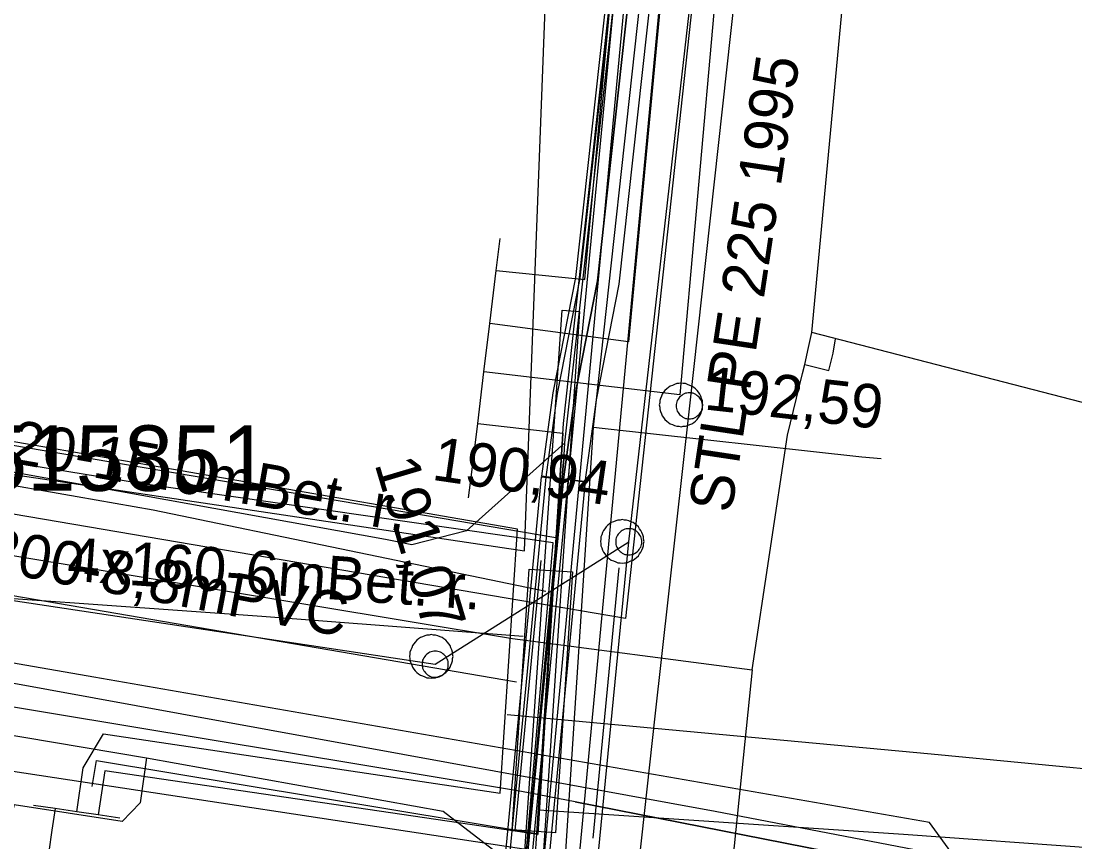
# Model space of a CAD drawing. Extents: x -746464 to -745690, y -1051581 to -1049993.
# Drawn here: x -746152.23 to -746128.05, y -1050964.6 to -1050945.76 of the extents above; entities that cross this region are included whole.
import ezdxf

# ---------------------------------------------------------------- set-up
doc = ezdxf.new("R2010")
doc.units = 0
for name, color, linetype in [('04_CETIN_neprovozovane', 7, 'Continuous'), ('04_CETIN_NN', 7, 'Continuous'), ('04_CETIN_sdelovaci_podzem', 7, 'Continuous'), ('37_TVNET_sdelovaci_televizni kabely', 7, 'Continuous'), ('45_Eltodo_chranicka', 7, 'Continuous'), ('45_Eltodo_napajeci_kabel_NN', 7, 'Continuous'), ('45_Eltodo_popisy', 7, 'Continuous'), ('45_Eltodo_vedeni_NN_zemni', 7, 'Continuous'), ('48_Prazs_plynarenska_STL', 7, 'Continuous'), ('48_Prazs_plynarenska_STL_popisy', 7, 'Continuous'), ('51_PVaK_kanal_jednotna_overena poloha_rad', 7, 'Continuous'), ('51_PVaK_kanal_negravitacni_overena poloha', 7, 'Continuous'), ('51_PVaK_kanal_objekty', 7, 'Continuous'), ('51_PVaK_kanal_popisy', 7, 'Continuous'), ('51_PVaK_vodovod_NEPROVOZUJE PVK_neoverene poloha', 7, 'Continuous'), ('51_PVaK_vodovod_overena poloha_rad', 7, 'Continuous'), ('51_PVaK_vodovod_zruseno_overena poloha', 7, 'Continuous'), ('55_PREdi_chranicky', 7, 'Continuous'), ('55_PREdi_NN', 7, 'Continuous'), ('55_PREdi_NN_popisy', 7, 'Continuous'), ('55_PREdi_NN_pripojovaci_misto', 7, 'Continuous'), ('55_PREdi_stavby_popisy', 7, 'Continuous'), ('55_PREdi_VN', 7, 'Continuous'), ('55_PREdi_ZRUSENE_elektro', 7, 'Continuous')]:
    doc.layers.add(name, color=color, linetype=linetype)

msp = doc.modelspace()

# ---------------------------------------------------------------- linework, layer by layer
at = {"layer": '04_CETIN_neprovozovane'}
for points in [[(-746139.1, -1050955.08), (-746136.85, -1050934.54), (-746132.62, -1050899.26), (-746131.56, -1050889.42), (-746130.25, -1050875.59), (-746129.56, -1050868.17)], [(-746139.76, -1050965.16), (-746139.1, -1050955.08)], [(-746139.1, -1050955.08), (-746138.9, -1050955.1), (-746132.94, -1050955.76), (-746132.5, -1050955.8)], [(-746094.33, -1051018.57), (-746121.85, -1051017.38), (-746125.81, -1051016.41), (-746128.7, -1051014.1), (-746129.76, -1051011.59), (-746132.33, -1050984.4), (-746132.27, -1050974.78), (-746131.85, -1050965.18), (-746132.29, -1050965.1), (-746139.52, -1050963.68), (-746140.75, -1050963.44), (-746167.67, -1050958.97)]]:
    msp.add_lwpolyline(points, dxfattribs=at)
at = {"layer": '04_CETIN_NN'}
for points in [[(-746178.55, -1050957.75), (-746149.35, -1050962.67)], [(-746149.35, -1050962.67), (-746142.55, -1050963.89)], [(-746142.55, -1050963.89), (-746140.72, -1050965.3)]]:
    msp.add_lwpolyline(points, dxfattribs=at)
at = {"layer": '04_CETIN_sdelovaci_podzem'}
for points in [[(-746139.76, -1050955.44), (-746136.33, -1050924.64), (-746133.72, -1050901.04), (-746133.09, -1050894.99)], [(-746138.9, -1050955.1), (-746132.94, -1050955.76)], [(-746143.87, -1050957.66), (-746155.61, -1050955.54)], [(-746139.76, -1050955.44), (-746142.01, -1050957.46), (-746143.27, -1050957.78), (-746143.87, -1050957.66)], [(-746140.72, -1050965.3), (-746140.56, -1050964.21), (-746139.77, -1050955.72), (-746139.76, -1050955.44)], [(-746139.77, -1050955.72), (-746140.56, -1050964.21)], [(-746178.55, -1050957.75), (-746149.35, -1050962.67)], [(-746149.35, -1050962.67), (-746149.5, -1050963.7), (-746149.91, -1050964.13), (-746152.39, -1050963.75), (-746152.59, -1050964.5)], [(-746149.35, -1050962.67), (-746142.55, -1050963.89)], [(-746139.52, -1050963.68), (-746132.29, -1050965.1)], [(-746142.55, -1050963.89), (-746140.72, -1050965.3)]]:
    msp.add_lwpolyline(points, dxfattribs=at)
at = {"layer": '37_TVNET_sdelovaci_televizni kabely'}
msp.add_line((-746181.624, -1050958.53), (-746140.499, -1050964.785), dxfattribs=at)
for points in [[(-745984.595, -1050626.363), (-746079.15, -1050602.616), (-746117.902, -1050728.62), (-746140.499, -1050964.785), (-746150.343, -1051014.385), (-746134.374, -1051025.766), (-746053.56, -1051028.358)], [(-746179.6, -1050952.103), (-746140.684, -1050957.917), (-746140.028, -1050940.845), (-746146.921, -1050940.58)]]:
    msp.add_lwpolyline(points, dxfattribs=at)
at = {"layer": '45_Eltodo_chranicka'}
for points in [[(-746140.31, -1050958.138), (-746140.907, -1050964.339)], [(-746138.518, -1050958.31), (-746139.115, -1050964.511)]]:
    msp.add_lwpolyline(points, dxfattribs=at)
at = {"layer": '45_Eltodo_napajeci_kabel_NN'}
msp.add_lwpolyline([(-746165.45, -1051019.12), (-746165.712, -1051018.023), (-746163.467, -1051013.836), (-746155.197, -1051018.912), (-746150.32, -1051019.043), (-746148.604, -1051010.158), (-746143.982, -1050988.385), (-746139.729, -1050968.164), (-746137.496, -1050944.441), (-746135.374, -1050923.74), (-746132.775, -1050899.638), (-746130.229, -1050876.488), (-746127.576, -1050852.278), (-746125.136, -1050831.143), (-746122.376, -1050803.534), (-746119.744, -1050781.489), (-746120.222, -1050780.456), (-746117.893, -1050761.331)], dxfattribs=at)
at = {"layer": '45_Eltodo_vedeni_NN_zemni'}
for points in [[(-746140.521, -1050968.044), (-746138.292, -1050944.363)], [(-746149.539, -1050956.363), (-746171.077, -1050952.859)], [(-746144.765, -1050988.22), (-746145.156, -1050988.137), (-746140.912, -1050967.961), (-746140.021, -1050957.734), (-746149.539, -1050956.363)]]:
    msp.add_lwpolyline(points, dxfattribs=at)
at = {"layer": '48_Prazs_plynarenska_STL'}
for points in [[(-746134.09, -1050952.91), (-746133.039, -1050941.724), (-746129.85, -1050911.42), (-746128.924, -1050901.967)], [(-746223.4, -1050946.22), (-746203.02, -1050949.53), (-746187.08, -1050952.24), (-746178.97, -1050953.64), (-746169.78, -1050955.18), (-746157.4, -1050957.2), (-746140.96, -1050959.93), (-746135.46, -1050960.65)], [(-746134.164, -1050953.252), (-746134.09, -1050952.91)], [(-746083.849, -1051015.1), (-746084.048, -1051015.086), (-746105.13, -1051013.56), (-746128.97, -1051012.875), (-746127.894, -1050996.217), (-746127.36, -1050987.95), (-746123.95, -1050955.53), (-746134.09, -1050952.91)], [(-746134.25, -1050953.64), (-746133.702, -1050953.782), (-746133.6, -1050953.38), (-746133.546, -1050953.051)], [(-746134.302, -1050953.85), (-746134.25, -1050953.64), (-746134.164, -1050953.252)], [(-746135.46, -1050960.65), (-746134.65, -1050955.26), (-746134.302, -1050953.85)], [(-746135.46, -1050960.65), (-746137, -1050975.76), (-746139.19, -1050995.39), (-746141.08, -1051012.95), (-746142.25, -1051024.11), (-746142.797, -1051030.061)]]:
    msp.add_lwpolyline(points, dxfattribs=at)
at = {"layer": '51_PVaK_kanal_jednotna_overena poloha_rad'}
msp.add_line((-746142.73, -1050960.52), (-746138.29, -1050957.71), dxfattribs=at)
for points in [[(-746138.29, -1050957.71), (-746135.482, -1050933.089), (-746132.48, -1050906.76)], [(-746183.62, -1050954.34), (-746174.568, -1050955.708), (-746162.901, -1050957.471), (-746142.73, -1050960.52)], [(-746141.01, -1050985.63), (-746140.951, -1050984.977), (-746138.29, -1050957.71)]]:
    msp.add_lwpolyline(points, dxfattribs=at)
at = {"layer": '51_PVaK_kanal_negravitacni_overena poloha'}
for points in [[(-746129.99, -1050889.91), (-746131.16, -1050900.96), (-746132.82, -1050919.05), (-746135.39, -1050940.9), (-746136.9, -1050954.59)], [(-746136.9, -1050954.59), (-746137.69, -1050961.71), (-746139.08, -1050974.42), (-746140.2, -1050985.84), (-746142.76, -1051002.42), (-746144.464, -1051013.241)]]:
    msp.add_lwpolyline(points, dxfattribs=at)
at = {"layer": '51_PVaK_kanal_objekty'}
for points in [[(-746136.59, -1050954.57), (-746136.6, -1050954.52), (-746136.6, -1050954.47), (-746136.62, -1050954.42), (-746136.64, -1050954.37), (-746136.66, -1050954.32), (-746136.69, -1050954.28), (-746136.72, -1050954.24), (-746136.76, -1050954.2), (-746136.8, -1050954.17), (-746136.84, -1050954.14), (-746136.89, -1050954.12), (-746136.94, -1050954.1), (-746136.99, -1050954.08), (-746137.04, -1050954.08), (-746137.09, -1050954.07), (-746137.14, -1050954.08), (-746137.19, -1050954.08), (-746137.24, -1050954.1), (-746137.29, -1050954.12), (-746137.34, -1050954.14), (-746137.38, -1050954.17), (-746137.42, -1050954.2), (-746137.46, -1050954.24), (-746137.49, -1050954.28), (-746137.52, -1050954.32), (-746137.54, -1050954.37), (-746137.56, -1050954.42), (-746137.58, -1050954.47), (-746137.58, -1050954.52), (-746137.59, -1050954.57), (-746137.58, -1050954.62), (-746137.58, -1050954.67), (-746137.56, -1050954.72), (-746137.54, -1050954.77), (-746137.52, -1050954.82), (-746137.49, -1050954.86), (-746137.46, -1050954.9), (-746137.42, -1050954.94), (-746137.38, -1050954.97), (-746137.34, -1050955), (-746137.29, -1050955.02), (-746137.24, -1050955.04), (-746137.19, -1050955.06), (-746137.14, -1050955.06), (-746137.09, -1050955.07), (-746137.04, -1050955.06), (-746136.99, -1050955.06), (-746136.94, -1050955.04), (-746136.89, -1050955.02), (-746136.84, -1050955), (-746136.8, -1050954.97), (-746136.76, -1050954.94), (-746136.72, -1050954.9), (-746136.69, -1050954.86), (-746136.66, -1050954.82), (-746136.64, -1050954.77), (-746136.62, -1050954.72), (-746136.6, -1050954.67), (-746136.6, -1050954.62), (-746136.59, -1050954.57)], [(-746136.6, -1050954.59), (-746136.6, -1050954.56), (-746136.606, -1050954.53), (-746136.612, -1050954.5), (-746136.624, -1050954.47), (-746136.642, -1050954.44), (-746136.66, -1050954.416), (-746136.678, -1050954.392), (-746136.702, -1050954.368), (-746136.726, -1050954.35), (-746136.75, -1050954.332), (-746136.78, -1050954.314), (-746136.81, -1050954.302), (-746136.84, -1050954.296), (-746136.87, -1050954.29), (-746136.9, -1050954.29), (-746136.93, -1050954.29), (-746136.96, -1050954.296), (-746136.99, -1050954.302), (-746137.02, -1050954.314), (-746137.05, -1050954.332), (-746137.074, -1050954.35), (-746137.098, -1050954.368), (-746137.122, -1050954.392), (-746137.14, -1050954.416), (-746137.158, -1050954.44), (-746137.176, -1050954.47), (-746137.188, -1050954.5), (-746137.194, -1050954.53), (-746137.2, -1050954.56), (-746137.2, -1050954.59), (-746137.2, -1050954.62), (-746137.194, -1050954.65), (-746137.188, -1050954.68), (-746137.176, -1050954.71), (-746137.158, -1050954.74), (-746137.14, -1050954.764), (-746137.122, -1050954.788), (-746137.098, -1050954.812), (-746137.074, -1050954.83), (-746137.05, -1050954.848), (-746137.02, -1050954.866), (-746136.99, -1050954.878), (-746136.96, -1050954.884), (-746136.93, -1050954.89), (-746136.9, -1050954.89), (-746136.87, -1050954.89), (-746136.84, -1050954.884), (-746136.81, -1050954.878), (-746136.78, -1050954.866), (-746136.75, -1050954.848), (-746136.726, -1050954.83), (-746136.702, -1050954.812), (-746136.678, -1050954.788), (-746136.66, -1050954.764), (-746136.642, -1050954.74), (-746136.624, -1050954.71), (-746136.612, -1050954.68), (-746136.606, -1050954.65), (-746136.6, -1050954.62), (-746136.6, -1050954.59)], [(-746137.94, -1050957.7), (-746137.95, -1050957.65), (-746137.95, -1050957.6), (-746137.97, -1050957.55), (-746137.99, -1050957.5), (-746138.01, -1050957.45), (-746138.04, -1050957.41), (-746138.07, -1050957.37), (-746138.11, -1050957.33), (-746138.15, -1050957.3), (-746138.19, -1050957.27), (-746138.24, -1050957.25), (-746138.29, -1050957.23), (-746138.34, -1050957.21), (-746138.39, -1050957.21), (-746138.44, -1050957.2), (-746138.49, -1050957.21), (-746138.54, -1050957.21), (-746138.59, -1050957.23), (-746138.64, -1050957.25), (-746138.69, -1050957.27), (-746138.73, -1050957.3), (-746138.77, -1050957.33), (-746138.81, -1050957.37), (-746138.84, -1050957.41), (-746138.87, -1050957.45), (-746138.89, -1050957.5), (-746138.91, -1050957.55), (-746138.93, -1050957.6), (-746138.93, -1050957.65), (-746138.94, -1050957.7), (-746138.93, -1050957.75), (-746138.93, -1050957.8), (-746138.91, -1050957.85), (-746138.89, -1050957.9), (-746138.87, -1050957.95), (-746138.84, -1050957.99), (-746138.81, -1050958.03), (-746138.77, -1050958.07), (-746138.73, -1050958.1), (-746138.69, -1050958.13), (-746138.64, -1050958.15), (-746138.59, -1050958.17), (-746138.54, -1050958.19), (-746138.49, -1050958.19), (-746138.44, -1050958.2), (-746138.39, -1050958.19), (-746138.34, -1050958.19), (-746138.29, -1050958.17), (-746138.24, -1050958.15), (-746138.19, -1050958.13), (-746138.15, -1050958.1), (-746138.11, -1050958.07), (-746138.07, -1050958.03), (-746138.04, -1050957.99), (-746138.01, -1050957.95), (-746137.99, -1050957.9), (-746137.97, -1050957.85), (-746137.95, -1050957.8), (-746137.95, -1050957.75), (-746137.94, -1050957.7)], [(-746137.99, -1050957.71), (-746137.99, -1050957.68), (-746137.996, -1050957.65), (-746138.002, -1050957.62), (-746138.014, -1050957.59), (-746138.032, -1050957.56), (-746138.05, -1050957.536), (-746138.068, -1050957.512), (-746138.092, -1050957.488), (-746138.116, -1050957.47), (-746138.14, -1050957.452), (-746138.17, -1050957.434), (-746138.2, -1050957.422), (-746138.23, -1050957.416), (-746138.26, -1050957.41), (-746138.29, -1050957.41), (-746138.32, -1050957.41), (-746138.35, -1050957.416), (-746138.38, -1050957.422), (-746138.41, -1050957.434), (-746138.44, -1050957.452), (-746138.464, -1050957.47), (-746138.488, -1050957.488), (-746138.512, -1050957.512), (-746138.53, -1050957.536), (-746138.548, -1050957.56), (-746138.566, -1050957.59), (-746138.578, -1050957.62), (-746138.584, -1050957.65), (-746138.59, -1050957.68), (-746138.59, -1050957.71), (-746138.59, -1050957.74), (-746138.584, -1050957.77), (-746138.578, -1050957.8), (-746138.566, -1050957.83), (-746138.548, -1050957.86), (-746138.53, -1050957.884), (-746138.512, -1050957.908), (-746138.488, -1050957.932), (-746138.464, -1050957.95), (-746138.44, -1050957.968), (-746138.41, -1050957.986), (-746138.38, -1050957.998), (-746138.35, -1050958.004), (-746138.32, -1050958.01), (-746138.29, -1050958.01), (-746138.26, -1050958.01), (-746138.23, -1050958.004), (-746138.2, -1050957.998), (-746138.17, -1050957.986), (-746138.14, -1050957.968), (-746138.116, -1050957.95), (-746138.092, -1050957.932), (-746138.068, -1050957.908), (-746138.05, -1050957.884), (-746138.032, -1050957.86), (-746138.014, -1050957.83), (-746138.002, -1050957.8), (-746137.996, -1050957.77), (-746137.99, -1050957.74), (-746137.99, -1050957.71)], [(-746142.32, -1050960.34), (-746142.33, -1050960.29), (-746142.33, -1050960.24), (-746142.35, -1050960.19), (-746142.37, -1050960.14), (-746142.39, -1050960.09), (-746142.42, -1050960.05), (-746142.45, -1050960.01), (-746142.49, -1050959.97), (-746142.53, -1050959.94), (-746142.57, -1050959.91), (-746142.62, -1050959.89), (-746142.67, -1050959.87), (-746142.72, -1050959.85), (-746142.77, -1050959.85), (-746142.82, -1050959.84), (-746142.87, -1050959.85), (-746142.92, -1050959.85), (-746142.97, -1050959.87), (-746143.02, -1050959.89), (-746143.07, -1050959.91), (-746143.11, -1050959.94), (-746143.15, -1050959.97), (-746143.19, -1050960.01), (-746143.22, -1050960.05), (-746143.25, -1050960.09), (-746143.27, -1050960.14), (-746143.29, -1050960.19), (-746143.31, -1050960.24), (-746143.31, -1050960.29), (-746143.32, -1050960.34), (-746143.31, -1050960.39), (-746143.31, -1050960.44), (-746143.29, -1050960.49), (-746143.27, -1050960.54), (-746143.25, -1050960.59), (-746143.22, -1050960.63), (-746143.19, -1050960.67), (-746143.15, -1050960.71), (-746143.11, -1050960.74), (-746143.07, -1050960.77), (-746143.02, -1050960.79), (-746142.97, -1050960.81), (-746142.92, -1050960.83), (-746142.87, -1050960.83), (-746142.82, -1050960.84), (-746142.77, -1050960.83), (-746142.72, -1050960.83), (-746142.67, -1050960.81), (-746142.62, -1050960.79), (-746142.57, -1050960.77), (-746142.53, -1050960.74), (-746142.49, -1050960.71), (-746142.45, -1050960.67), (-746142.42, -1050960.63), (-746142.39, -1050960.59), (-746142.37, -1050960.54), (-746142.35, -1050960.49), (-746142.33, -1050960.44), (-746142.33, -1050960.39), (-746142.32, -1050960.34)], [(-746142.43, -1050960.52), (-746142.43, -1050960.49), (-746142.436, -1050960.46), (-746142.442, -1050960.43), (-746142.454, -1050960.4), (-746142.472, -1050960.37), (-746142.49, -1050960.346), (-746142.508, -1050960.322), (-746142.532, -1050960.298), (-746142.556, -1050960.28), (-746142.58, -1050960.262), (-746142.61, -1050960.244), (-746142.64, -1050960.232), (-746142.67, -1050960.226), (-746142.7, -1050960.22), (-746142.73, -1050960.22), (-746142.76, -1050960.22), (-746142.79, -1050960.226), (-746142.82, -1050960.232), (-746142.85, -1050960.244), (-746142.88, -1050960.262), (-746142.904, -1050960.28), (-746142.928, -1050960.298), (-746142.952, -1050960.322), (-746142.97, -1050960.346), (-746142.988, -1050960.37), (-746143.006, -1050960.4), (-746143.018, -1050960.43), (-746143.024, -1050960.46), (-746143.03, -1050960.49), (-746143.03, -1050960.52), (-746143.03, -1050960.55), (-746143.024, -1050960.58), (-746143.018, -1050960.61), (-746143.006, -1050960.64), (-746142.988, -1050960.67), (-746142.97, -1050960.694), (-746142.952, -1050960.718), (-746142.928, -1050960.742), (-746142.904, -1050960.76), (-746142.88, -1050960.778), (-746142.85, -1050960.796), (-746142.82, -1050960.808), (-746142.79, -1050960.814), (-746142.76, -1050960.82), (-746142.73, -1050960.82), (-746142.7, -1050960.82), (-746142.67, -1050960.814), (-746142.64, -1050960.808), (-746142.61, -1050960.796), (-746142.58, -1050960.778), (-746142.556, -1050960.76), (-746142.532, -1050960.742), (-746142.508, -1050960.718), (-746142.49, -1050960.694), (-746142.472, -1050960.67), (-746142.454, -1050960.64), (-746142.442, -1050960.61), (-746142.436, -1050960.58), (-746142.43, -1050960.55), (-746142.43, -1050960.52)]]:
    msp.add_lwpolyline(points, dxfattribs=at)
at = {"layer": '51_PVaK_vodovod_NEPROVOZUJE PVK_neoverene poloha'}
msp.add_lwpolyline([(-746131.754, -1050898.624), (-746138.364, -1050959.474), (-746155.156, -1050956.606)], dxfattribs=at)
at = {"layer": '51_PVaK_vodovod_overena poloha_rad'}
msp.add_lwpolyline([(-746042.7, -1051019.92), (-746042.94, -1051019.91), (-746043.12, -1051019.91), (-746062.01, -1051019.53), (-746073.53, -1051019.56), (-746091.39, -1051018.74), (-746129.45, -1051017.12), (-746129.85, -1051017.08), (-746132.44, -1051014.95), (-746132.41, -1051014.45), (-746131.88, -1050978.37), (-746130.6, -1050966.48), (-746130.53, -1050965.33), (-746131.39, -1050964.15), (-746150.56, -1050960.82), (-746178.86, -1050955.89), (-746201.61, -1050952.53), (-746201.83, -1050952.49)], dxfattribs=at)
at = {"layer": '51_PVaK_vodovod_zruseno_overena poloha'}
msp.add_lwpolyline([(-746129.55, -1050965.2), (-746136.31, -1050963.9), (-746201.6, -1050951.98)], dxfattribs=at)
at = {"layer": '55_PREdi_chranicky'}
for points in [[(-746133.32, -1050900.25), (-746132.824, -1050900.311), (-746133.973, -1050909.636), (-746135.143, -1050920.923), (-746136.593, -1050934.304), (-746138.515, -1050951.796), (-746139.037, -1050954.452), (-746139.295, -1050956.338), (-746139.79, -1050956.27), (-746140.285, -1050956.202), (-746140.023, -1050954.288), (-746139.505, -1050951.644), (-746137.587, -1050934.196), (-746136.137, -1050920.817), (-746134.967, -1050909.524), (-746133.816, -1050900.189), (-746133.32, -1050900.25)], [(-746139.819, -1050952.394), (-746139.421, -1050952.428), (-746140.284, -1050965.368), (-746140.709, -1050967.373), (-746141.108, -1050967.338), (-746140.705, -1050965.256), (-746139.819, -1050952.394)], [(-746139.79, -1050956.27), (-746139.292, -1050956.318), (-746140.132, -1050965.088), (-746140.63, -1050965.04), (-746141.128, -1050964.992), (-746140.288, -1050956.222), (-746139.79, -1050956.27)], [(-746139.967, -1050964.387), (-746140.965, -1050964.322), (-746140.576, -1050958.335), (-746139.578, -1050958.4), (-746139.967, -1050964.387)]]:
    msp.add_lwpolyline(points, close=True, dxfattribs=at)
at = {"layer": '55_PREdi_NN'}
for points in [[(-746079.707, -1050608.094), (-746081.337, -1050613.521), (-746088.598, -1050639.168), (-746100.883, -1050680.307), (-746109.804, -1050710.935), (-746113.542, -1050724.97), (-746114.797, -1050736.143), (-746116.957, -1050755.942), (-746121.273, -1050791.507), (-746121.329, -1050792.488), (-746122.44, -1050801.822), (-746124.772, -1050826.479), (-746132.514, -1050898.319), (-746135.263, -1050933.408), (-746137.115, -1050954.341), (-746141.612, -1050953.806)], [(-746128.424, -1050850.797), (-746130.254, -1050868.095), (-746132.604, -1050889.306), (-746136.454, -1050924.495), (-746139.792, -1050954.992)], [(-746135.751, -1050908.178), (-746134.311, -1050908.3), (-746136.43, -1050933.328), (-746138.298, -1050953.123), (-746141.477, -1050952.698)], [(-746141.329, -1050951.481), (-746139.301, -1050951.689), (-746137.593, -1050933.135)], [(-746150.955, -1050963.904), (-746150.807, -1050962.894), (-746150.341, -1050962.117), (-746141.237, -1050963.479), (-746140.843, -1050957.423), (-746154.785, -1050955.003), (-746152.962, -1050943.942), (-746155.066, -1050941.446), (-746154.757, -1050939.988), (-746153.934, -1050940.058), (-746153.427, -1050940.185)], [(-746141.964, -1050956.703), (-746141.9, -1050956.175), (-746141.756, -1050954.993), (-746141.612, -1050953.806), (-746141.477, -1050952.698), (-746141.329, -1050951.481), (-746141.24, -1050950.747)], [(-746155.124, -1050955.037), (-746139.963, -1050957.608)], [(-746141.756, -1050954.993), (-746139.803, -1050955.218), (-746140.377, -1050964.428), (-746150.313, -1050962.966), (-746150.461, -1050963.976)], [(-746139.792, -1050954.992), (-746139.963, -1050957.608)], [(-746139.963, -1050957.608), (-746140.406, -1050964.407)], [(-746150.599, -1050963.324), (-746150.501, -1050962.732), (-746140.406, -1050964.407)], [(-746149.966, -1050964.049), (-746150.461, -1050963.976), (-746150.955, -1050963.904), (-746151.45, -1050963.831), (-746151.945, -1050963.759)], [(-746151.45, -1050963.831), (-746151.523, -1050964.326)], [(-746140.406, -1050964.407), (-746140.444, -1050964.988), (-746143.811, -1050982.146), (-746146.542, -1051003.982), (-746148.534, -1051014.025)]]:
    msp.add_lwpolyline(points, dxfattribs=at)
at = {"layer": '55_PREdi_NN_popisy'}
for points in [[(-746141.083, -1050961.672), (-746131.349, -1050962.576), (-746122.454, -1050963.433)], [(-746140.354, -1050963.86), (-746131.985, -1050964.423), (-746123.072, -1050965.06)]]:
    msp.add_lwpolyline(points, dxfattribs=at)
at = {"layer": '55_PREdi_NN_pripojovaci_misto'}
msp.add_line((-746151.523, -1050964.326), (-746151.593, -1050964.821), dxfattribs=at)
at = {"layer": '55_PREdi_stavby_popisy'}
for points in [[(-746158.8, -1050955.292), (-746149.202, -1050956.979), (-746140.195, -1050958.845)], [(-746155.064, -1050958.477), (-746154.081, -1050958.662), (-746140.867, -1050960.924)], [(-746155.747, -1050958.778), (-746146.71, -1050959.418), (-746140.713, -1050959.877)]]:
    msp.add_lwpolyline(points, dxfattribs=at)
at = {"layer": '55_PREdi_VN'}
for points in [[(-746142.76, -1050982.05), (-746141.66, -1050970.61), (-746140.95, -1050966.94), (-746140.63, -1050965.04), (-746139.79, -1050956.27), (-746139.53, -1050954.37), (-746139.01, -1050951.72), (-746137.09, -1050934.25), (-746135.64, -1050920.87), (-746134.47, -1050909.58), (-746133.32, -1050900.25), (-746132.97, -1050895.76), (-746132.34, -1050889.94), (-746131.88, -1050884.63), (-746131.62, -1050883.43)], [(-746131.62, -1050883.43), (-746131.88, -1050884.63), (-746132.34, -1050889.94), (-746132.97, -1050895.76), (-746133.32, -1050900.25), (-746134.47, -1050909.58), (-746135.64, -1050920.87), (-746137.09, -1050934.25), (-746139.01, -1050951.72), (-746139.53, -1050954.37), (-746139.79, -1050956.27), (-746140.63, -1050965.04), (-746140.95, -1050966.94), (-746141.66, -1050970.61), (-746142.086, -1050975.043)]]:
    msp.add_lwpolyline(points, dxfattribs=at)
at = {"layer": '55_PREdi_ZRUSENE_elektro'}
msp.add_lwpolyline([(-746142.688, -1050977.425), (-746142.056, -1050970.553), (-746141.344, -1050966.869), (-746141.027, -1050964.988), (-746140.187, -1050956.224), (-746139.925, -1050954.304), (-746139.406, -1050951.66), (-746137.488, -1050934.207), (-746136.038, -1050920.828), (-746134.867, -1050909.535), (-746133.718, -1050900.21), (-746133.368, -1050895.723), (-746132.738, -1050889.901), (-746132.276, -1050884.57), (-746132.016, -1050883.367)], dxfattribs=at)

# ---------------------------------------------------------------- texts
at = {"layer": '45_Eltodo_popisy'}
msp.add_text('515851', height=1.5, dxfattribs=at).set_placement((-746153.21, -1050956.54))
at = {"layer": '48_Prazs_plynarenska_STL_popisy'}
msp.add_text('STL PE 225 1995', height=1, rotation=81.4536, dxfattribs=at).set_placement((-746135.933, -1050957.071))
at = {"layer": '51_PVaK_kanal_popisy'}
for s, rotation, p in [('192,59', 353.6041, (-746136.579, -1050954.67)), ('190,94', 351.7311, (-746142.83, -1050956.284)), ('191,07', 286.5422, (-746144.127, -1050955.919))]:
    msp.add_text(s, height=1, rotation=rotation, dxfattribs=at).set_placement(p)
at = {"layer": '55_PREdi_stavby_popisy'}
for s, rotation, p in [('2x20-15.0mBet. r.', 350.0322, (-746153.914, -1050955.643)), ('1x200-8,8mPVC', 349.3284, (-746154.48, -1050958.078)), ('4x160-6mBet. r.', 355.9488, (-746151.193, -1050958.599))]:
    msp.add_text(s, height=1, rotation=rotation, dxfattribs=at).set_placement(p)

doc.saveas('drawing.dxf')
